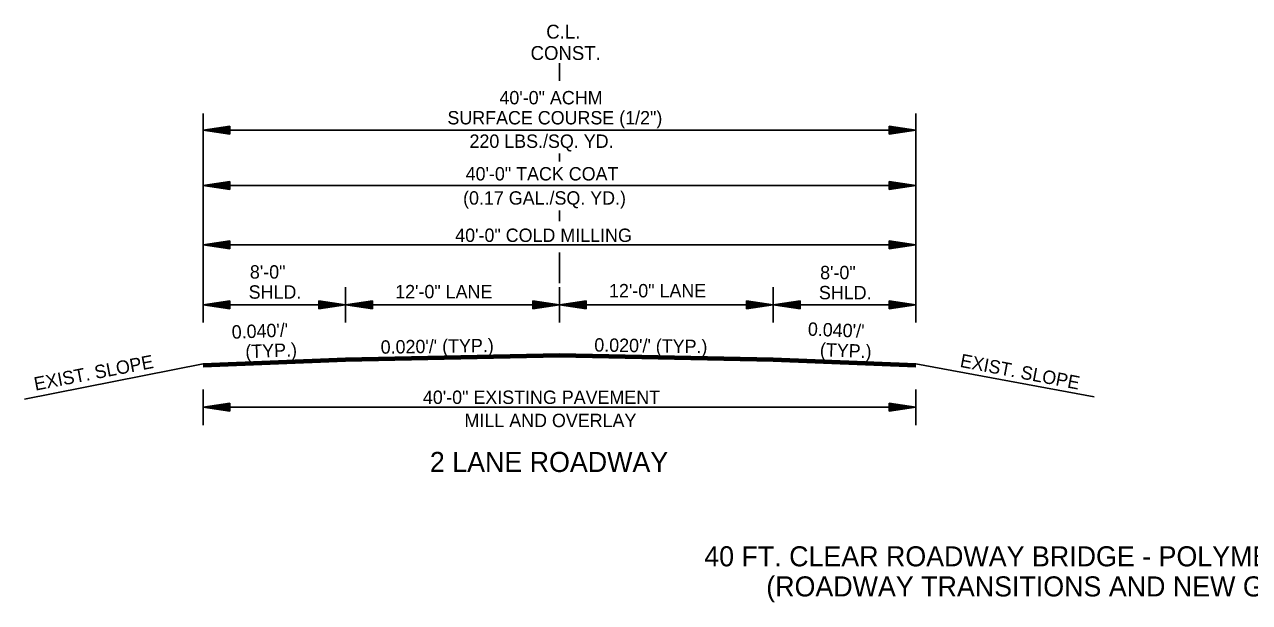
# Model space of a CAD drawing. Extents: x 545241 to 1930787, y -1971772 to 596640.
# Drawn here: x 546718 to 547406, y -1958693 to -1958369 of the extents above; entities that cross this region are included whole.
import ezdxf

# ---------------------------------------------------------------- set-up
doc = ezdxf.new("R2010")
doc.units = 0
doc.layers.add('R_Border', color=7, linetype='Continuous')
doc.layers.add('R_Draft', color=7, linetype='Continuous')

msp = doc.modelspace()

# ---------------------------------------------------------------- linework, layer by layer
at = {"layer": 'R_Border'}
for p, q in [((547018.66, -1958400.65), (547018.66, -1958390.65)), ((546898.66, -1958556.18), (546818.66, -1958559.38)), ((546898.66, -1958556.48), (546818.66, -1958559.68)), ((546898.66, -1958556.78), (546818.66, -1958559.98)), ((546898.66, -1958557.08), (546818.66, -1958560.28)), ((546898.66, -1958557.38), (546818.66, -1958560.58)), ((546898.66, -1958557.68), (546818.66, -1958560.88)), ((546898.66, -1958557.85), (546818.66, -1958561.05)), ((547138.66, -1958556.18), (547218.66, -1958559.38)), ((547138.66, -1958556.48), (547218.66, -1958559.68)), ((547138.66, -1958556.78), (547218.66, -1958559.98)), ((547138.66, -1958557.08), (547218.66, -1958560.28)), ((547138.66, -1958557.38), (547218.66, -1958560.58)), ((547138.66, -1958557.68), (547218.66, -1958560.88)), ((547138.66, -1958557.85), (547218.66, -1958561.05))]:
    msp.add_line(p, q, dxfattribs=at)
at = {"layer": 'R_Draft'}
for p, q in [((546818.66, -1958536.17), (546818.66, -1958418.92)), ((547218.66, -1958536.17), (547218.66, -1958418.92)), ((546833.66, -1958425.97), (546818.66, -1958428.22)), ((546833.66, -1958430.47), (546818.66, -1958428.22)), ((546818.66, -1958428.22), (547218.66, -1958428.22)), ((546833.66, -1958426.35), (546821.16, -1958428.22)), ((546833.66, -1958430.1), (546821.16, -1958428.22)), ((546833.66, -1958426.73), (546823.74, -1958428.22)), ((546833.66, -1958429.71), (546823.74, -1958428.22)), ((546833.66, -1958427.1), (546826.24, -1958428.22)), ((546833.66, -1958429.34), (546826.24, -1958428.22)), ((546833.66, -1958427.49), (546828.78, -1958428.22)), ((546833.66, -1958428.95), (546828.78, -1958428.22)), ((546833.66, -1958427.87), (546831.29, -1958428.22)), ((546833.66, -1958428.57), (546831.29, -1958428.22)), ((546833.66, -1958430.47), (546833.66, -1958425.97)), ((547203.66, -1958425.97), (547218.66, -1958428.22)), ((547203.66, -1958425.97), (547203.66, -1958430.47)), ((547203.66, -1958426.35), (547216.15, -1958428.22)), ((547203.66, -1958426.73), (547213.57, -1958428.22)), ((547203.66, -1958427.1), (547211.08, -1958428.22)), ((547203.66, -1958427.49), (547208.53, -1958428.22)), ((547203.66, -1958427.87), (547206.03, -1958428.22)), ((547203.66, -1958430.47), (547218.66, -1958428.22)), ((547203.66, -1958428.96), (547208.53, -1958428.22)), ((547203.66, -1958429.71), (547213.57, -1958428.22)), ((547203.66, -1958430.1), (547216.15, -1958428.22)), ((547203.66, -1958429.34), (547211.08, -1958428.22)), ((547203.66, -1958428.57), (547206.03, -1958428.22)), ((547018.66, -1958445.79), (547018.66, -1958441.38)), ((546833.66, -1958457.02), (546818.66, -1958459.27)), ((546833.66, -1958457.39), (546821.16, -1958459.27)), ((546833.66, -1958457.77), (546823.74, -1958459.27)), ((546833.66, -1958458.15), (546826.24, -1958459.27)), ((546833.66, -1958458.53), (546828.78, -1958459.27)), ((546833.66, -1958461.52), (546833.66, -1958457.02)), ((547203.66, -1958457.02), (547218.66, -1958459.27)), ((547203.66, -1958457.02), (547203.66, -1958461.52)), ((547203.66, -1958457.39), (547216.15, -1958459.27)), ((547203.66, -1958457.77), (547213.57, -1958459.27)), ((547203.66, -1958458.15), (547211.08, -1958459.27)), ((547203.66, -1958458.54), (547208.53, -1958459.27)), ((546833.66, -1958461.52), (546818.66, -1958459.27)), ((546818.66, -1958459.27), (547218.66, -1958459.27)), ((546833.66, -1958461.14), (546821.16, -1958459.27)), ((546833.66, -1958460.76), (546823.74, -1958459.27)), ((546833.66, -1958460.38), (546826.24, -1958459.27)), ((546833.66, -1958459.99), (546828.78, -1958459.27)), ((546833.66, -1958458.91), (546831.29, -1958459.27)), ((546833.66, -1958459.62), (546831.29, -1958459.27)), ((547203.66, -1958458.91), (547206.03, -1958459.27)), ((547203.66, -1958461.52), (547218.66, -1958459.27)), ((547203.66, -1958460), (547208.53, -1958459.27)), ((547203.66, -1958460.76), (547213.57, -1958459.27)), ((547203.66, -1958461.14), (547216.15, -1958459.27)), ((547203.66, -1958460.38), (547211.08, -1958459.27)), ((547203.66, -1958459.62), (547206.03, -1958459.27)), ((547018.66, -1958479.26), (547018.66, -1958473.31)), ((546833.66, -1958490.38), (546818.66, -1958492.63)), ((546818.66, -1958492.63), (547218.66, -1958492.63)), ((546833.66, -1958494.88), (546818.66, -1958492.63)), ((546833.66, -1958490.76), (546821.16, -1958492.63)), ((546833.66, -1958494.51), (546821.16, -1958492.63)), ((546833.66, -1958491.14), (546823.74, -1958492.63)), ((546833.66, -1958494.13), (546823.74, -1958492.63)), ((546833.66, -1958491.52), (546826.24, -1958492.63)), ((546833.66, -1958493.75), (546826.24, -1958492.63)), ((546833.66, -1958491.9), (546828.78, -1958492.63)), ((546833.66, -1958493.36), (546828.78, -1958492.63)), ((546833.66, -1958492.28), (546831.29, -1958492.63)), ((546833.66, -1958492.99), (546831.29, -1958492.63)), ((546833.66, -1958494.88), (546833.66, -1958490.38)), ((547203.66, -1958490.38), (547218.66, -1958492.63)), ((547203.66, -1958490.38), (547203.66, -1958494.88)), ((547203.66, -1958490.76), (547216.15, -1958492.63)), ((547203.66, -1958491.14), (547213.57, -1958492.63)), ((547203.66, -1958491.52), (547211.08, -1958492.63)), ((547203.66, -1958491.91), (547208.53, -1958492.63)), ((547203.66, -1958492.28), (547206.03, -1958492.63)), ((547203.66, -1958494.88), (547218.66, -1958492.63)), ((547203.66, -1958493.37), (547208.53, -1958492.63)), ((547203.66, -1958494.13), (547213.57, -1958492.63)), ((547203.66, -1958494.51), (547216.15, -1958492.63)), ((547203.66, -1958493.75), (547211.08, -1958492.63)), ((547203.66, -1958492.99), (547206.03, -1958492.63)), ((547018.66, -1958504.29), (547018.66, -1958496.87)), ((547018.66, -1958514.16), (547018.66, -1958504.29)), ((546898.66, -1958536.17), (546898.66, -1958516.28)), ((547018.66, -1958536.17), (547018.66, -1958516.28)), ((547138.66, -1958536.17), (547138.66, -1958516.28)), ((546833.66, -1958523.92), (546818.66, -1958526.17)), ((546898.66, -1958526.17), (546818.66, -1958526.17)), ((546833.66, -1958528.42), (546818.66, -1958526.17)), ((546833.66, -1958524.3), (546821.16, -1958526.17)), ((546833.66, -1958528.05), (546821.16, -1958526.17)), ((546833.66, -1958524.68), (546823.74, -1958526.17)), ((546833.66, -1958527.66), (546823.74, -1958526.17)), ((546833.66, -1958525.05), (546826.24, -1958526.17)), ((546833.66, -1958527.29), (546826.24, -1958526.17)), ((546833.66, -1958525.44), (546828.78, -1958526.17)), ((546833.66, -1958526.91), (546828.78, -1958526.17)), ((546833.66, -1958525.82), (546831.29, -1958526.17)), ((546833.66, -1958526.52), (546831.29, -1958526.17)), ((546833.66, -1958523.92), (546833.66, -1958528.42)), ((546883.66, -1958523.92), (546898.66, -1958526.17)), ((546883.66, -1958528.42), (546883.66, -1958523.92)), ((546883.66, -1958524.3), (546896.15, -1958526.17)), ((546883.66, -1958524.68), (546893.57, -1958526.17)), ((546883.66, -1958525.05), (546891.08, -1958526.17)), ((546883.66, -1958525.44), (546888.53, -1958526.17)), ((546883.66, -1958525.82), (546886.03, -1958526.17)), ((546883.66, -1958528.42), (546898.66, -1958526.17)), ((546883.66, -1958526.9), (546888.53, -1958526.17)), ((546883.66, -1958527.66), (546893.57, -1958526.17)), ((546883.66, -1958528.05), (546896.15, -1958526.17)), ((546883.66, -1958527.29), (546891.08, -1958526.17)), ((546883.66, -1958526.52), (546886.03, -1958526.17)), ((546913.66, -1958523.92), (546898.66, -1958526.17)), ((546913.66, -1958528.42), (546898.66, -1958526.17)), ((546898.66, -1958526.17), (547018.66, -1958526.17)), ((546913.66, -1958524.3), (546901.16, -1958526.17)), ((546913.66, -1958528.05), (546901.16, -1958526.17)), ((546913.66, -1958524.68), (546903.74, -1958526.17)), ((546913.66, -1958527.66), (546903.74, -1958526.17)), ((546913.66, -1958525.05), (546906.24, -1958526.17)), ((546913.66, -1958527.29), (546906.24, -1958526.17)), ((546913.66, -1958525.44), (546908.78, -1958526.17)), ((546913.66, -1958526.9), (546908.78, -1958526.17)), ((546913.66, -1958525.82), (546911.29, -1958526.17)), ((546913.66, -1958526.52), (546911.29, -1958526.17)), ((546913.66, -1958528.42), (546913.66, -1958523.92)), ((547003.66, -1958523.92), (547018.66, -1958526.17)), ((547003.66, -1958523.92), (547003.66, -1958528.42)), ((547003.66, -1958524.3), (547016.15, -1958526.17)), ((547003.66, -1958524.68), (547013.57, -1958526.17)), ((547003.66, -1958525.05), (547011.08, -1958526.17)), ((547003.66, -1958525.44), (547008.53, -1958526.17)), ((547003.66, -1958525.82), (547006.03, -1958526.17)), ((547003.66, -1958528.42), (547018.66, -1958526.17)), ((547003.66, -1958526.91), (547008.53, -1958526.17)), ((547003.66, -1958527.66), (547013.57, -1958526.17)), ((547003.66, -1958528.05), (547016.15, -1958526.17)), ((547003.66, -1958527.29), (547011.08, -1958526.17)), ((547003.66, -1958526.52), (547006.03, -1958526.17)), ((547033.66, -1958523.92), (547018.66, -1958526.17)), ((547138.66, -1958526.17), (547018.66, -1958526.17)), ((547033.66, -1958528.42), (547018.66, -1958526.17)), ((547033.66, -1958524.3), (547021.16, -1958526.17)), ((547033.66, -1958528.05), (547021.16, -1958526.17)), ((547033.66, -1958524.68), (547023.74, -1958526.17)), ((547033.66, -1958527.66), (547023.74, -1958526.17)), ((547033.66, -1958525.05), (547026.24, -1958526.17)), ((547033.66, -1958527.29), (547026.24, -1958526.17)), ((547033.66, -1958525.44), (547028.78, -1958526.17)), ((547033.66, -1958526.91), (547028.78, -1958526.17)), ((547033.66, -1958525.82), (547031.29, -1958526.17)), ((547033.66, -1958526.52), (547031.29, -1958526.17)), ((547033.66, -1958523.92), (547033.66, -1958528.42)), ((547123.66, -1958523.92), (547138.66, -1958526.17)), ((547123.66, -1958528.42), (547123.66, -1958523.92)), ((547123.66, -1958524.3), (547136.15, -1958526.17)), ((547123.66, -1958524.68), (547133.57, -1958526.17)), ((547123.66, -1958525.05), (547131.08, -1958526.17)), ((547123.66, -1958525.44), (547128.53, -1958526.17)), ((547123.66, -1958525.82), (547126.03, -1958526.17)), ((547123.66, -1958528.42), (547138.66, -1958526.17)), ((547123.66, -1958526.9), (547128.53, -1958526.17)), ((547123.66, -1958527.66), (547133.57, -1958526.17)), ((547123.66, -1958528.05), (547136.15, -1958526.17)), ((547123.66, -1958527.29), (547131.08, -1958526.17)), ((547123.66, -1958526.52), (547126.03, -1958526.17)), ((547153.66, -1958523.92), (547138.66, -1958526.17)), ((547138.66, -1958526.17), (547218.66, -1958526.17)), ((547153.66, -1958528.42), (547138.66, -1958526.17)), ((547153.66, -1958524.3), (547141.16, -1958526.17)), ((547153.66, -1958528.05), (547141.16, -1958526.17)), ((547153.66, -1958524.68), (547143.74, -1958526.17)), ((547153.66, -1958527.66), (547143.74, -1958526.17)), ((547153.66, -1958525.05), (547146.24, -1958526.17)), ((547153.66, -1958527.29), (547146.24, -1958526.17)), ((547153.66, -1958525.44), (547148.78, -1958526.17)), ((547153.66, -1958526.9), (547148.78, -1958526.17)), ((547153.66, -1958525.82), (547151.29, -1958526.17)), ((547153.66, -1958526.52), (547151.29, -1958526.17)), ((547153.66, -1958528.42), (547153.66, -1958523.92)), ((547203.66, -1958523.92), (547218.66, -1958526.17)), ((547203.66, -1958523.92), (547203.66, -1958528.42)), ((547203.66, -1958524.3), (547216.15, -1958526.17)), ((547203.66, -1958524.68), (547213.57, -1958526.17)), ((547203.66, -1958525.05), (547211.08, -1958526.17)), ((547203.66, -1958525.44), (547208.53, -1958526.17)), ((547203.66, -1958525.82), (547206.03, -1958526.17)), ((547203.66, -1958528.42), (547218.66, -1958526.17)), ((547203.66, -1958526.91), (547208.53, -1958526.17)), ((547203.66, -1958527.66), (547213.57, -1958526.17)), ((547203.66, -1958528.05), (547216.15, -1958526.17)), ((547203.66, -1958527.29), (547211.08, -1958526.17)), ((547203.66, -1958526.52), (547206.03, -1958526.17)), ((547018.66, -1958553.78), (546898.66, -1958556.18)), ((547018.65, -1958554.08), (546898.66, -1958556.48)), ((547018.66, -1958554.38), (546898.66, -1958556.78)), ((547018.68, -1958554.68), (546898.66, -1958557.08)), ((547018.64, -1958554.68), (547138.66, -1958557.08)), ((547018.65, -1958554.08), (547138.66, -1958556.48)), ((547018.65, -1958554.38), (547138.66, -1958556.78)), ((547018.66, -1958553.78), (547138.66, -1958556.18)), ((546818.66, -1958559.38), (546718.45, -1958579.09)), ((547018.68, -1958554.98), (546898.66, -1958557.38)), ((547018.69, -1958555.28), (546898.66, -1958557.68)), ((547018.69, -1958555.45), (546898.66, -1958557.85)), ((547018.62, -1958555.45), (547138.66, -1958557.85)), ((547018.63, -1958554.98), (547138.66, -1958557.38)), ((547018.63, -1958555.28), (547138.66, -1958557.68)), ((547218.66, -1958559.38), (547318.73, -1958577.75)), ((546818.66, -1958573.64), (546818.66, -1958593.64)), ((547218.66, -1958573.64), (547218.66, -1958593.64)), ((546833.66, -1958581.39), (546818.66, -1958583.64)), ((546833.66, -1958581.76), (546821.16, -1958583.64)), ((546833.66, -1958582.14), (546823.74, -1958583.64)), ((546833.66, -1958585.89), (546833.66, -1958581.39)), ((547203.66, -1958581.39), (547218.66, -1958583.64)), ((547203.66, -1958581.39), (547203.66, -1958585.89)), ((547203.66, -1958581.76), (547216.15, -1958583.64)), ((547203.66, -1958582.14), (547213.57, -1958583.64)), ((546818.66, -1958583.64), (547218.66, -1958583.64)), ((546833.66, -1958585.89), (546818.66, -1958583.64)), ((546833.66, -1958585.51), (546821.16, -1958583.64)), ((546833.66, -1958585.13), (546823.74, -1958583.64)), ((546833.66, -1958582.52), (546826.24, -1958583.64)), ((546833.66, -1958584.75), (546826.24, -1958583.64)), ((546833.66, -1958582.9), (546828.78, -1958583.64)), ((546833.66, -1958584.36), (546828.78, -1958583.64)), ((546833.66, -1958583.28), (546831.29, -1958583.64)), ((546833.66, -1958583.99), (546831.29, -1958583.64)), ((547203.66, -1958582.52), (547211.08, -1958583.64)), ((547203.66, -1958582.91), (547208.53, -1958583.64)), ((547203.66, -1958583.28), (547206.03, -1958583.64)), ((547203.66, -1958585.89), (547218.66, -1958583.64)), ((547203.66, -1958584.37), (547208.53, -1958583.64)), ((547203.66, -1958585.13), (547213.57, -1958583.64)), ((547203.66, -1958585.51), (547216.15, -1958583.64)), ((547203.66, -1958584.75), (547211.08, -1958583.64)), ((547203.66, -1958583.99), (547206.03, -1958583.64))]:
    msp.add_line(p, q, dxfattribs=at)

# ---------------------------------------------------------------- texts
for s, height, p in [('C.L.', 7.8, (547011.22, -1958376.96)), ('CONST.', 7.8, (547002.44, -1958388.92)), ('40\'-0" ACHM ', 7.5, (546984.97, -1958413.81)), ('SURFACE COURSE (1/2")', 7.5, (546955.79, -1958425.06)), ('220 LBS./SQ. YD. ', 7.5, (546968.17, -1958438.21)), ('40\'-0" TACK COAT', 7.5, (546966.01, -1958456.5)), ('(0.17 GAL./SQ. YD.)', 7.5, (546964.57, -1958470.04)), ('40\'-0" COLD MILLING', 7.5, (546960.16, -1958490.96)), ('8\'-0" ', 7.5, (546844.93, -1958511.53)), ('8\'-0" ', 7.5, (547164.93, -1958511.88)), ('SHLD.', 7.5, (546844.25, -1958522.78)), ('12\'-0" LANE', 7.5, (546926.47, -1958522.57)), ('12\'-0" LANE', 7.5, (547046.47, -1958522.04)), ('SHLD.', 7.5, (547164.25, -1958523.13)), ('40\'-0" EXISTING PAVEMENT', 7.5, (546942.03, -1958581.8)), ('MILL AND OVERLAY', 7.5, (546965.39, -1958594.81)), ('2 LANE ROADWAY', 11.25, (546945.93, -1958619.95)), ('40 FT. CLEAR ROADWAY BRIDGE - POLYMER OVERLAY', 11.25, (547099.9, -1958672.87)), ('(ROADWAY TRANSITIONS AND NEW GUARDRAIL)', 11.25, (547134.71, -1958689.74))]:
    msp.add_text(s, height=height, dxfattribs=at).set_placement(p)
for s, rotation, p in [("0.040'/' ", 2.29061, (546834.88, -1958545.26)), ("0.040'/' ", 357.70939, (547157.94, -1958543.48)), ('(TYP.)', 2.29061, (546842.53, -1958556.21)), ("0.020'/' (TYP.)", 0.87191, (546918.38, -1958553.66)), ("0.020'/' (TYP.)", 359.12809, (547038.16, -1958552.43)), ('(TYP.)', 357.70939, (547164.69, -1958555.01)), ('EXIST. SLOPE', 10.88286, (546724.57, -1958574.38)), ('EXIST. SLOPE', 349.11714, (547243.04, -1958560.97))]:
    msp.add_text(s, height=7.5, rotation=rotation, dxfattribs=at).set_placement(p)

doc.saveas('drawing.dxf')
